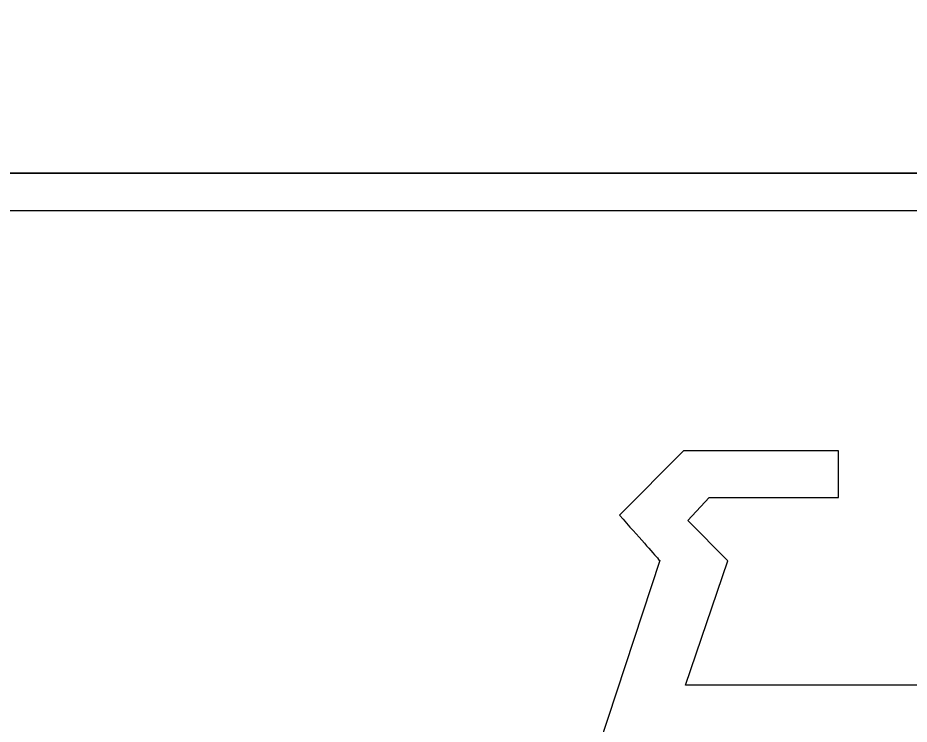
# Model space of a CAD drawing. Extents: x 99958 to 100176, y 99935 to 100011.
# Drawn here: x 100064.7388 to 100064.8391, y 99973.6424 to 99973.7219 of the extents above; entities that cross this region are included whole.
import ezdxf

# ---------------------------------------------------------------- set-up
doc = ezdxf.new("R2010")
doc.units = 0
doc.layers.add('RD_MK_LineEdgeWhite', color=7, linetype='Continuous')
doc.layers.add('TR_SN_ConstructionSigns', color=7, linetype='Continuous')

msp = doc.modelspace()

# ---------------------------------------------------------------- linework, layer by layer
at = {"layer": 'RD_MK_LineEdgeWhite'}
msp.add_arc((100064.92185, 99973.53192), 0.86145, 92.65548, 170.6116, dxfattribs=at)
at = {"layer": 'TR_SN_ConstructionSigns'}
for p, q in [((100064.99688, 99973.70445), (100064.69313, 99973.70445)), ((100064.99688, 99973.70445), (100064.69313, 99973.70445)), ((100064.69313, 99973.70445), (100064.99688, 99973.70445)), ((100064.69313, 99973.70023), (100064.99688, 99973.70023)), ((100064.8137, 99973.67318), (100064.80648, 99973.66593)), ((100064.83115, 99973.67318), (100064.8137, 99973.67318)), ((100064.83114, 99973.67151), (100064.83115, 99973.67231)), ((100064.83115, 99973.67231), (100064.83115, 99973.67318)), ((100064.83114, 99973.67076), (100064.83114, 99973.67151)), ((100064.83114, 99973.67007), (100064.83114, 99973.67076)), ((100064.83114, 99973.66945), (100064.83114, 99973.67007)), ((100064.83114, 99973.66888), (100064.83114, 99973.66945)), ((100064.83115, 99973.66838), (100064.83114, 99973.66888)), ((100064.83115, 99973.66793), (100064.83115, 99973.66838)), ((100064.81417, 99973.66531), (100064.81658, 99973.66793)), ((100064.81658, 99973.66793), (100064.83115, 99973.66793)), ((100064.80648, 99973.66593), (100064.8069, 99973.66546)), ((100064.8069, 99973.66546), (100064.80729, 99973.66502)), ((100064.8187, 99973.6608), (100064.81417, 99973.66531)), ((100064.80729, 99973.66502), (100064.80767, 99973.66459)), ((100064.80767, 99973.66459), (100064.80803, 99973.66419)), ((100064.80803, 99973.66419), (100064.80837, 99973.66381)), ((100064.80837, 99973.66381), (100064.8087, 99973.66344)), ((100064.8087, 99973.66344), (100064.809, 99973.6631)), ((100064.809, 99973.6631), (100064.80929, 99973.66278)), ((100064.80929, 99973.66278), (100064.80955, 99973.66248)), ((100064.80955, 99973.66248), (100064.8098, 99973.6622)), ((100064.8098, 99973.6622), (100064.81003, 99973.66194)), ((100064.81003, 99973.66194), (100064.81024, 99973.6617)), ((100064.81024, 99973.6617), (100064.81044, 99973.66148)), ((100064.81044, 99973.66148), (100064.81061, 99973.66129)), ((100064.81061, 99973.66129), (100064.81077, 99973.66111)), ((100064.81102, 99973.66082), (100064.80125, 99973.63111)), ((100064.81077, 99973.66111), (100064.8109, 99973.66095)), ((100064.8109, 99973.66095), (100064.81102, 99973.66082)), ((100064.81393, 99973.6468), (100064.8187, 99973.6608)), ((100064.86803, 99973.6468), (100064.81393, 99973.6468))]:
    msp.add_line(p, q, dxfattribs=at)

doc.saveas('drawing.dxf')
